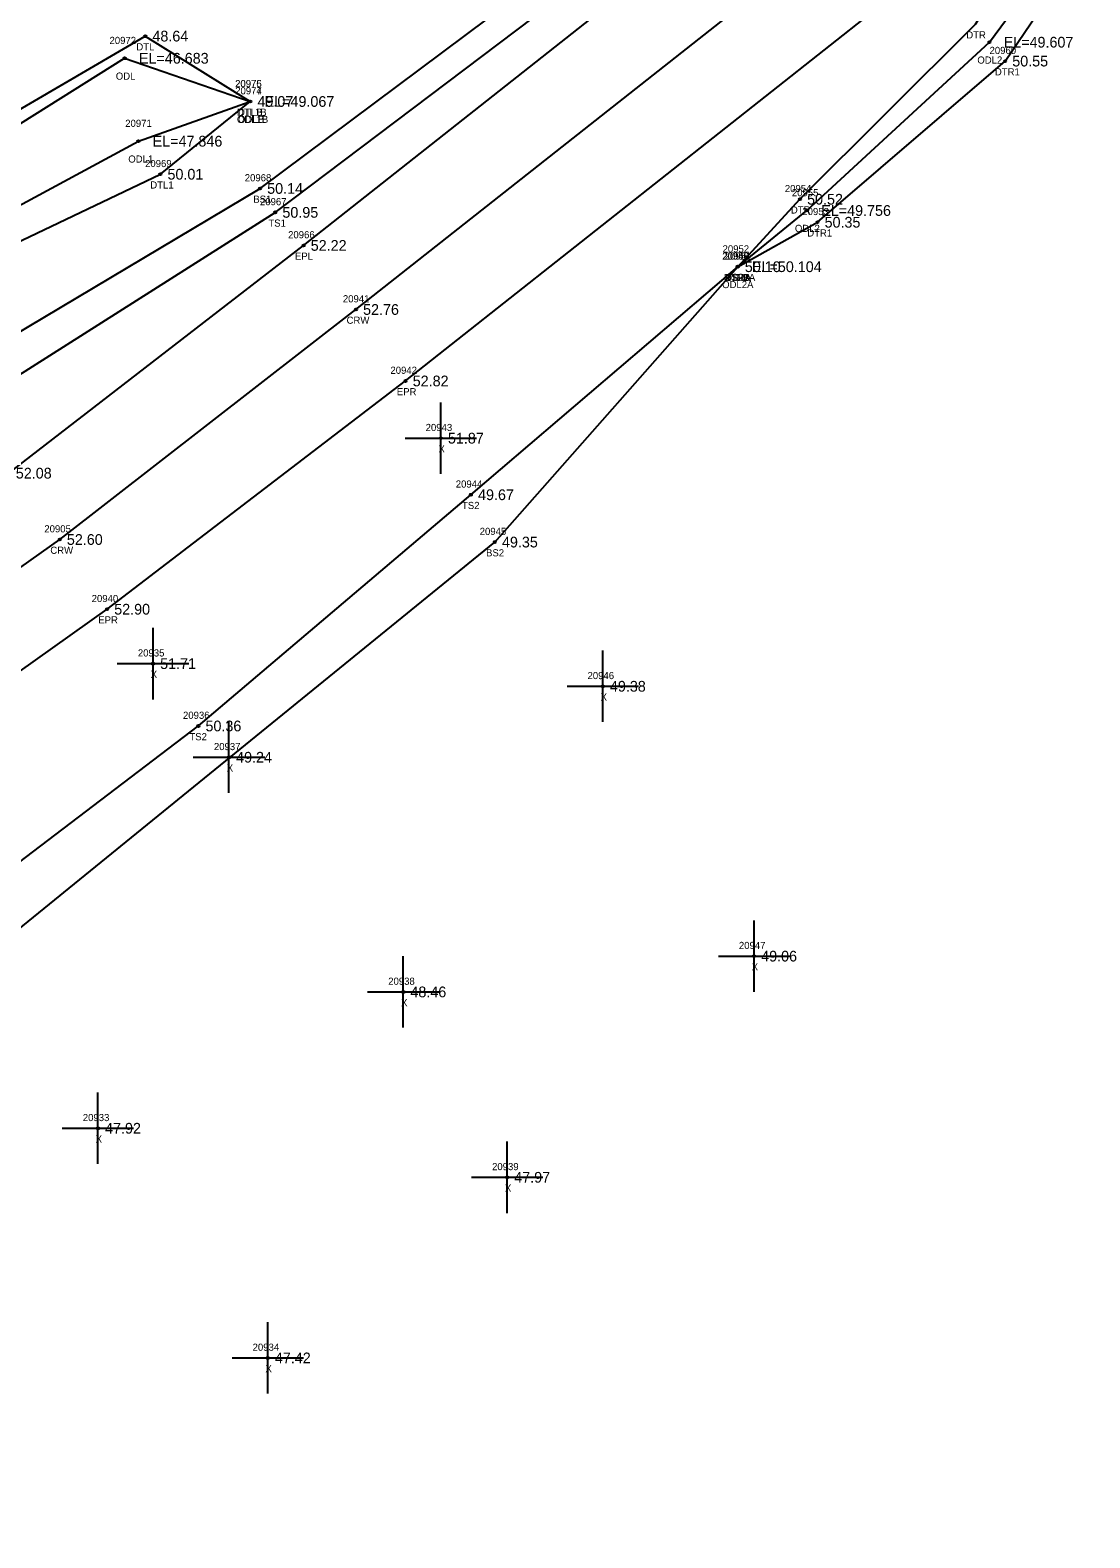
# Model space of a CAD drawing. Extents: x 2420351 to 2422725, y 845330 to 846558.
# Drawn here: x 2421942.5 to 2422090.9, y 845786 to 845997.2 of the extents above; entities that cross this region are included whole.
import ezdxf

# ---------------------------------------------------------------- set-up
doc = ezdxf.new("R2010")
doc.units = 0
for name, color, linetype in [('RD_DTM_BkLn1', 7, 'Continuous'), ('RD_DTM_BkLn2', 7, 'Continuous'), ('RD_DTM_BkLn_txCode', 7, 'Continuous'), ('RD_EX_H2O', 7, 'Continuous'), ('RD_EX_H2O_txCode', 7, 'Continuous'), ('RD_EX_Misc', 7, 'Continuous'), ('RD_EX_Misc_txCode', 7, 'Continuous'), ('RD_EX_Road', 7, 'Continuous'), ('RD_EX_Road_txCode', 7, 'Continuous'), ('RD_EX_TX_H2O_ELEV', 7, 'Continuous'), ('RD_EX_TX_Misc_ELEV', 7, 'Continuous'), ('RD_EX_TX_Road_ELEV', 7, 'Continuous'), ('RD_HC_Survey_ELEV', 7, 'Continuous'), ('RD_HC_Survey_txCode', 7, 'Continuous'), ('RD_SMD_Locator', 7, 'Continuous')]:
    doc.layers.add(name, color=color, linetype=linetype)

msp = doc.modelspace()

# ---------------------------------------------------------------- linework, layer by layer
at = {"layer": 'RD_DTM_BkLn1'}
msp.add_lwpolyline([(2421809.69, 845832.82), (2421858.88, 845863.61), (2421946.63, 845925.83), (2421988.11, 845958.04), (2422060.85, 846015.47), (2422145.87, 846082.37), (2422217.73, 846139.26), (2422291.07, 846197.06), (2422441.76, 846315.63), (2422509.48, 846369.12), (2422585.38, 846428.46), (2422650.19, 846479.15)], dxfattribs=at)
at = {"layer": 'RD_DTM_BkLn2'}
for points in [[(2421867.66, 845896.73), (2421878.61, 845908.51), (2421930.41, 845948.62), (2421974.68, 845974.99), (2422048.32, 846029.98), (2422081.44, 846056.32)], [(2421867.66, 845896.73), (2421933.04, 845943.88), (2421976.81, 845971.64), (2422049.15, 846026.28), (2422084.34, 846055.89)], [(2421822.4, 845786.03), (2421837.84, 845804.31), (2421888.24, 845841.53), (2421930.25, 845872.55), (2421966.04, 845899.72), (2422004.21, 845932.1), (2422041.57, 845964.03)], [(2421822.4, 845786.03), (2421841.31, 845799.71), (2421893.73, 845833.52), (2421934.91, 845866.48), (2422007.56, 845925.47), (2422041.57, 845964.03)]]:
    msp.add_lwpolyline(points, dxfattribs=at)
at = {"layer": 'RD_EX_H2O'}
for points in [[(2422041.57, 845964.03), (2422050.29, 845973.48), (2422074.85, 845997.99), (2422081.34, 846008.26), (2422156.01, 846069.78), (2422226.61, 846122.63), (2422234.38, 846130.5)], [(2422041.57, 845964.03), (2422052.74, 845970.26), (2422079.02, 845992.82), (2422087.11, 846004.78), (2422160.41, 846065.75), (2422229.99, 846119.97), (2422238.47, 846126.02), (2422234.38, 846130.5)], [(2422041.57, 845964.03), (2422051.27, 845971.9), (2422076.82, 845995.47), (2422084.64, 846006.08), (2422158.42, 846067.72), (2422228.64, 846121.47), (2422234.49, 846126.24)], [(2421789.35, 845845.31), (2421793.54, 845861.36), (2421830.86, 845885.86), (2421856.64, 845909.86), (2421885.29, 845955.58), (2421912.03, 845969.16), (2421958.61, 845996.32), (2421973.32, 845987.17)], [(2421789.35, 845845.31), (2421795.69, 845857.76), (2421832.6, 845882.43), (2421859.41, 845909.42), (2421888.41, 845949.8), (2421914.36, 845967.27), (2421955.72, 845993.22), (2421973.32, 845987.17)], [(2421789.35, 845845.31), (2421799.1, 845852.92), (2421835.95, 845878.78), (2421864.83, 845899.17), (2421895.73, 845945.11), (2421921.04, 845961.86), (2421957.64, 845981.61), (2421973.32, 845987.17)], [(2421794.61, 845845.35), (2421803.43, 845847.46), (2421840.52, 845870.75), (2421867.66, 845896.73), (2421896.88, 845943.67), (2421923.99, 845959.47), (2421960.72, 845976.98), (2421973.32, 845987.17)]]:
    msp.add_lwpolyline(points, dxfattribs=at)
at = {"layer": 'RD_EX_Misc'}
for p, q in [((2421999.99, 845935.02), (2421999.99, 845945.02)), ((2421994.99, 845940.02), (2422004.99, 845940.02)), ((2421959.69, 845903.45), (2421959.69, 845913.45)), ((2421954.69, 845908.45), (2421964.69, 845908.45)), ((2422022.68, 845900.28), (2422022.68, 845910.28)), ((2422017.68, 845905.28), (2422027.68, 845905.28)), ((2421970.33, 845890.34), (2421970.33, 845900.34)), ((2421965.33, 845895.34), (2421975.33, 845895.34)), ((2422043.86, 845862.49), (2422043.86, 845872.49)), ((2421994.74, 845857.48), (2421994.74, 845867.48)), ((2422038.86, 845867.49), (2422048.86, 845867.49)), ((2421989.74, 845862.48), (2421999.74, 845862.48)), ((2421951.98, 845838.39), (2421951.98, 845848.39)), ((2421946.98, 845843.39), (2421956.98, 845843.39)), ((2422009.28, 845831.52), (2422009.28, 845841.52)), ((2422004.28, 845836.52), (2422014.28, 845836.52)), ((2421975.76, 845806.23), (2421975.76, 845816.23)), ((2421970.76, 845811.23), (2421980.76, 845811.23))]:
    msp.add_line(p, q, dxfattribs=at)
at = {"layer": 'RD_EX_Road'}
for points in [[(2421810.77, 845819.82), (2421809.69, 845832.82), (2421803.88, 845842.86), (2421852.96, 845873.69), (2421939.48, 845935.12), (2421980.78, 845967.01), (2422140.12, 846092.81), (2422210.03, 846148.43), (2422282.88, 846205.21), (2422291.79, 846212.09), (2422354.49, 846261.98), (2422400.82, 846297.88), (2422417.34, 846311.65), (2422435.4, 846324.77), (2422462.49, 846346.77), (2422472.85, 846354.85), (2422502.3, 846378.16), (2422578.05, 846437.54), (2422605.64, 846459.09), (2422626.64, 846476.17), (2422642.61, 846488.86)], [(2421810.77, 845819.82), (2421865.31, 845853.52), (2421953.26, 845916.07), (2421995.06, 845948.03), (2422068.36, 846005.98), (2422153.46, 846073.36), (2422229.55, 846134.03), (2422245.4, 846145.63), (2422297.08, 846186.88), (2422369.77, 846243.69), (2422382.04, 846253.08), (2422449.02, 846305.97), (2422517.14, 846360.1), (2422592.58, 846419.1), (2422657.51, 846470.1)]]:
    msp.add_lwpolyline(points, dxfattribs=at)
at = {"layer": 'RD_SMD_Locator'}
for centre in [(2421958.61, 845996.32), (2422076.82, 845995.47), (2421955.72, 845993.22), (2422079.02, 845992.82), (2421973.32, 845987.17), (2421973.32, 845987.17), (2421973.32, 845987.17), (2421973.32, 845987.17), (2421957.64, 845981.61), (2421960.72, 845976.98), (2421974.68, 845974.99), (2422050.29, 845973.48), (2421976.81, 845971.64), (2422051.27, 845971.9), (2422052.74, 845970.26), (2421980.78, 845967.01), (2422041.57, 845964.03), (2422041.57, 845964.03), (2422041.57, 845964.03), (2422041.57, 845964.03), (2422041.57, 845964.03), (2421988.11, 845958.04), (2421995.06, 845948.03), (2421999.99, 845940.02), (2422004.21, 845932.1), (2421946.63, 845925.83), (2422007.56, 845925.47), (2421953.26, 845916.07), (2421959.69, 845908.45), (2422022.68, 845905.28), (2421966.04, 845899.72), (2421970.33, 845895.34), (2422043.86, 845867.49), (2421994.74, 845862.48), (2421951.98, 845843.39), (2422009.28, 845836.52), (2421975.76, 845811.23)]:
    msp.add_circle(centre, 0.15, dxfattribs=at)

# ---------------------------------------------------------------- texts
at = {"layer": 'RD_DTM_BkLn_txCode'}
for s, p in [('20968', (2421972.54, 845975.99)), ('BS1', (2421973.74, 845972.99)), ('20967', (2421974.67, 845972.64)), ('TS1', (2421975.85, 845969.64)), ('20948', (2422039.45, 845965.03)), ('20949', (2422039.45, 845965.03)), ('TS2B', (2422039.86, 845962.03)), ('BS2B', (2422039.87, 845962.03)), ('20944', (2422002.09, 845933.1)), ('TS2', (2422002.96, 845930.1)), ('20945', (2422005.44, 845926.47)), ('BS2', (2422006.33, 845923.47)), ('20936', (2421963.89, 845900.72)), ('TS2', (2421964.79, 845897.72))]:
    msp.add_text(s, height=1, dxfattribs=at).set_placement(p)
at = {"layer": 'RD_EX_H2O_txCode'}
for s, p in [('DTR', (2422073.58, 845995.99)), ('20972', (2421953.6, 845995.22)), ('DTL', (2421957.36, 845994.32)), ('20960', (2422076.84, 845993.82)), ('ODL2', (2422075.13, 845992.47)), ('ODL', (2421954.48, 845990.22)), ('DTR1', (2422077.59, 845990.82)), ('20976', (2421971.18, 845989.17)), ('20975', (2421971.2, 845989.17)), ('20974', (2421971.2, 845988.17)), ('20977', (2421971.2, 845988.17)), ('20971', (2421955.8, 845983.61)), ('ODL1B', (2421971.44, 845984.17)), ('DTL1B', (2421971.44, 845985.17)), ('ODLB', (2421971.6, 845984.17)), ('DTLB', (2421971.6, 845985.17)), ('ODL1', (2421956.23, 845978.61)), ('20969', (2421958.58, 845977.98)), ('DTL1', (2421959.31, 845974.98)), ('20954', (2422048.17, 845974.48)), ('20955', (2422049.16, 845973.9)), ('DTR', (2422049.02, 845971.48)), ('20953', (2422050.62, 845971.26)), ('ODL2', (2422049.58, 845968.9)), ('DTR1', (2422051.31, 845968.26)), ('20950', (2422039.41, 845965.03)), ('20952', (2422039.45, 845966.03)), ('20951', (2422039.74, 845965.03)), ('ODL2A', (2422039.39, 845961.03)), ('DTR1A', (2422039.65, 845962.03)), ('DTRA', (2422039.82, 845962.03))]:
    msp.add_text(s, height=1, dxfattribs=at).set_placement(p)
at = {"layer": 'RD_EX_Misc_txCode'}
for s, p in [('20943', (2421997.87, 845941.02)), ('X', (2421999.67, 845938.02)), ('20935', (2421957.57, 845909.45)), ('X', (2421959.37, 845906.45)), ('20946', (2422020.54, 845906.28)), ('X', (2422022.37, 845903.28)), ('20937', (2421968.22, 845896.34)), ('X', (2421970.02, 845893.34)), ('20947', (2422041.74, 845868.49)), ('X', (2422043.54, 845865.49)), ('20938', (2421992.63, 845863.48)), ('X', (2421994.43, 845860.48)), ('20933', (2421949.86, 845844.39)), ('X', (2421951.66, 845841.39)), ('20939', (2422007.17, 845837.52)), ('X', (2422008.97, 845834.52)), ('20934', (2421973.64, 845812.23)), ('X', (2421975.44, 845809.23))]:
    msp.add_text(s, height=1, dxfattribs=at).set_placement(p)
at = {"layer": 'RD_EX_Road_txCode'}
for s, p in [('20966', (2421978.61, 845968.01)), ('EPL', (2421979.57, 845965.01)), ('20942', (2421992.94, 845949.03)), ('EPR', (2421993.83, 845946.03)), ('20940', (2421951.1, 845917.07)), ('EPR', (2421952.03, 845914.07))]:
    msp.add_text(s, height=1, dxfattribs=at).set_placement(p)
at = {"layer": 'RD_EX_TX_H2O_ELEV'}
for s, p in [('48.64', (2421959.61, 845995.57)), ('EL=49.607', (2422078.82, 845994.72)), ('EL=46.683', (2421957.72, 845992.47)), ('50.55', (2422080.02, 845992.07)), ('49.07', (2421974.32, 845986.42)), ('49.07', (2421974.32, 845986.42)), ('EL=49.067', (2421975.32, 845986.42)), ('EL=49.067', (2421975.32, 845986.42)), ('EL=47.846', (2421959.64, 845980.86)), ('50.01', (2421961.72, 845976.23)), ('50.52', (2422051.29, 845972.73)), ('EL=49.756', (2422053.27, 845971.15)), ('50.35', (2422053.74, 845969.51)), ('50.10', (2422042.57, 845963.28)), ('50.10', (2422042.57, 845963.28)), ('EL=50.104', (2422043.57, 845963.28))]:
    msp.add_text(s, height=1.5, dxfattribs=at).set_placement(p)
at = {"layer": 'RD_EX_TX_Misc_ELEV'}
for s, p in [('50.14', (2421975.68, 845974.24)), ('50.95', (2421977.81, 845970.89)), ('50.10', (2422042.57, 845963.28)), ('50.10', (2422042.57, 845963.28)), ('51.87', (2422000.99, 845939.27)), ('49.67', (2422005.21, 845931.35)), ('49.35', (2422008.56, 845924.72)), ('51.71', (2421960.69, 845907.7)), ('49.38', (2422023.68, 845904.53)), ('50.36', (2421967.04, 845898.97)), ('49.24', (2421971.33, 845894.59)), ('49.06', (2422044.86, 845866.74)), ('48.46', (2421995.74, 845861.73)), ('47.92', (2421952.98, 845842.64)), ('47.97', (2422010.28, 845835.77)), ('47.42', (2421976.76, 845810.48))]:
    msp.add_text(s, height=1.5, dxfattribs=at).set_placement(p)
at = {"layer": 'RD_EX_TX_Road_ELEV'}
for s, p in [('52.22', (2421981.78, 845966.26)), ('52.82', (2421996.06, 845947.28)), ('52.08', (2421940.48, 845934.37)), ('52.90', (2421954.26, 845915.32))]:
    msp.add_text(s, height=1.5, dxfattribs=at).set_placement(p)
at = {"layer": 'RD_HC_Survey_ELEV'}
for s, p in [('52.76', (2421989.11, 845957.29)), ('52.60', (2421947.63, 845925.08))]:
    msp.add_text(s, height=1.5, dxfattribs=at).set_placement(p)
at = {"layer": 'RD_HC_Survey_txCode'}
for s, p in [('20941', (2421986.28, 845959.04)), ('CRW', (2421986.8, 845956.04)), ('20905', (2421944.47, 845926.83)), ('CRW', (2421945.31, 845923.83))]:
    msp.add_text(s, height=1, dxfattribs=at).set_placement(p)

doc.saveas('drawing.dxf')
